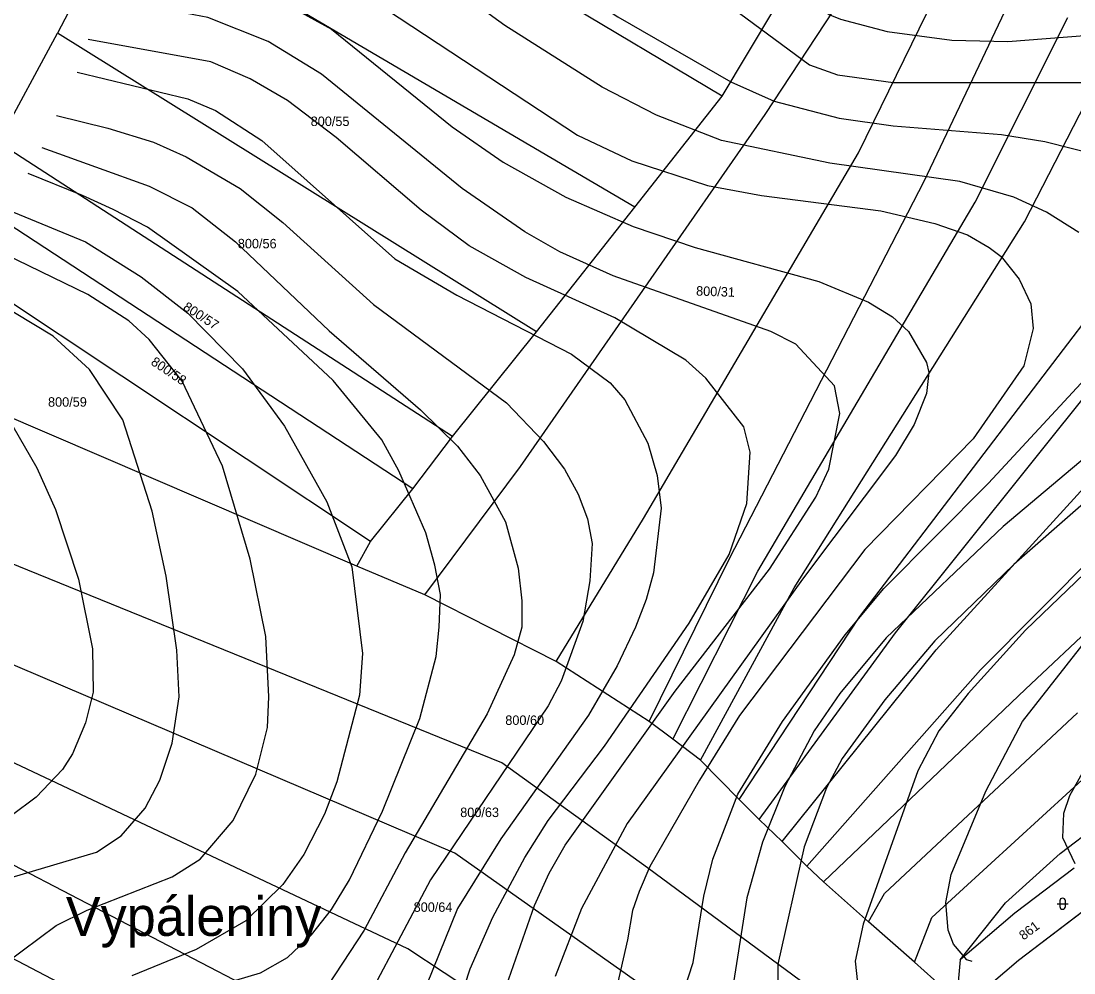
# Model space of a CAD drawing. Extents: x -555860 to -552701, y -1187050 to -1182291.
# Drawn here: x -553699.9 to -553511.2, y -1186168.8 to -1185998.1 of the extents above; entities that cross this region are included whole.
import ezdxf

# ---------------------------------------------------------------- set-up
doc = ezdxf.new("R2010")
doc.units = 0
for name, color, linetype in [('LEG_2b', 7, 'Continuous'), ('Level 25', 7, 'Continuous'), ('Level 28', 7, 'Continuous'), ('Level 30', 7, 'Continuous'), ('Level 40', 7, 'Continuous'), ('Level 41', 7, 'Continuous'), ('navrh_BV', 7, 'Continuous'), ('Parcelní čísla', 7, 'Continuous')]:
    doc.layers.add(name, color=color, linetype=linetype)

msp = doc.modelspace()

# ---------------------------------------------------------------- linework, layer by layer
at = {"layer": 'Level 25'}
for p, q in [((-553513.74, -1186155.88), (-553513.74, -1186156.88)), ((-553512.74, -1186156.88), (-553512.74, -1186155.88)), ((-553514.24, -1186156.38), (-553512.24, -1186156.38))]:
    msp.add_line(p, q, dxfattribs=at)
for centre, start, end in [((-553513.24, -1186155.88), 0, 180), ((-553513.24, -1186156.88), 180, 359.9879)]:
    msp.add_arc(centre, 0.5, start, end, dxfattribs=at)
at = {"layer": 'Level 28'}
msp.add_lwpolyline([(-553328.28, -1186046.67), (-553349.78, -1186052.91), (-553369.03, -1186062.12), (-553372.88, -1186064.84), (-553397.54, -1186079.66), (-553429.45, -1186102.43), (-553464.42, -1186123.36), (-553483.34, -1186137.78), (-553521.16, -1186166.55), (-553526.06, -1186170.75), (-553530.96, -1186179.67), (-553552.42, -1186229.64), (-553555.07, -1186234.96), (-553582.79, -1186268.92), (-553596.76, -1186277.4), (-553636.33, -1186305.38), (-553674.91, -1186335.85)], dxfattribs=at)
at = {"layer": 'Level 30'}
msp.add_lwpolyline([(-553328.28, -1186046.67), (-553349.78, -1186052.91), (-553369.03, -1186062.12), (-553372.88, -1186064.84), (-553397.54, -1186079.66), (-553429.45, -1186102.43), (-553464.42, -1186123.36), (-553483.34, -1186137.78), (-553521.16, -1186166.55), (-553526.06, -1186170.75), (-553530.96, -1186179.67), (-553552.42, -1186229.64), (-553555.07, -1186234.96), (-553582.79, -1186268.92), (-553596.76, -1186277.4), (-553636.33, -1186305.38), (-553674.91, -1186335.85)], dxfattribs=at)
at = {"layer": 'Level 40'}
for points in [[(-553573.69, -1185994.89), (-553558.58, -1186005.99), (-553553.59, -1186007.79), (-553543.6, -1186009.18), (-553500.34, -1186009.18)], [(-553613.35, -1186172.24), (-553607.9, -1186156.7), (-553605.25, -1186150.89), (-553602.4, -1186145.89), (-553582.7, -1186118.3), (-553565.79, -1186096.39), (-553557.47, -1186083.5), (-553555.11, -1186078.5), (-553553.17, -1186068.52), (-553554.14, -1186063.53), (-553561.07, -1186056.04), (-553565.51, -1186053.82), (-553593.8, -1186043.84), (-553603.37, -1186039.54), (-553609.6, -1186035.94), (-553620.84, -1186028.17), (-553646.07, -1186007.65), (-553655.64, -1186001.83), (-553666.45, -1185997.53), (-553671.45, -1185996.56), (-553684.92, -1185996.24)], [(-553668.67, -1186172.24), (-553657.03, -1186168.77), (-553652.17, -1186166), (-553647.87, -1186161.98), (-553644.27, -1186157.4), (-553641.08, -1186152.1), (-553635.12, -1186139.79), (-553628.46, -1186123.15), (-553625.55, -1186112.06), (-553624.99, -1186106.8), (-553624.72, -1186100.97), (-553625.73, -1186095.67), (-553627.35, -1186089.87), (-553632.21, -1186078.78), (-553635.26, -1186073.24), (-553643.99, -1186062.56), (-553661.05, -1186046.61), (-553677.27, -1186035.1), (-553683.39, -1186031.92), (-553688.92, -1186029.42), (-553698.68, -1186025.49)], [(-553509.49, -1186084.61), (-553521.97, -1186095.56), (-553536.12, -1186109.28), (-553545.13, -1186119.82), (-553552.76, -1186130.36), (-553555.53, -1186135.63), (-553559.55, -1186146.17), (-553564.26, -1186167.24), (-553564.26, -1186172.51)]]:
    msp.add_lwpolyline(points, dxfattribs=at)
at = {"layer": 'Level 41'}
for points in [[(-553699.45, -1185841.12), (-553692.66, -1185856.65), (-553674.5, -1185883.28), (-553664.38, -1185901.02), (-553658.14, -1185916.55), (-553653.56, -1185930.7), (-553649.12, -1185938.46), (-553646.06, -1185941.58), (-553639.14, -1185947.89), (-553625.14, -1185957.46), (-553615.15, -1185963), (-553592.55, -1185973.26), (-553575.49, -1185982.55), (-553561.21, -1185992.26), (-553558.03, -1185995.03), (-553554.97, -1185997.02), (-553553.03, -1185997.8), (-553544.71, -1186000.02), (-553533.07, -1186001.55), (-553523.08, -1186001.83), (-553494.8, -1185999.61)], [(-553728.85, -1185851.38), (-553730.93, -1185862.06), (-553731.9, -1185864.7), (-553732.87, -1185873.29), (-553738, -1185886.6), (-553738.56, -1185890.76), (-553735.92, -1185895.48), (-553730.51, -1185902.55), (-553712.21, -1185920.71), (-553704.58, -1185930.28), (-553681.71, -1185949), (-553675.61, -1185952.74), (-553638.58, -1185970.49), (-553621.67, -1185979.5), (-553606.97, -1185988.24), (-553592.97, -1185997.39), (-553572.72, -1186009.04), (-553564.96, -1186012.5), (-553553.31, -1186015.55), (-553543.6, -1186016.94), (-553524.19, -1186018.47), (-553516.43, -1186019.71), (-553506.72, -1186022.21)], [(-553652.59, -1185984.08), (-553600.18, -1186018.6), (-553590.47, -1186023.18), (-553576.88, -1186027.62), (-553567.18, -1186029.42), (-553545.82, -1186032.19), (-553536.12, -1186034.41), (-553530.29, -1186036.49), (-553526.41, -1186038.71), (-553524.27, -1186040.34), (-553521, -1186044.39), (-553518.92, -1186048.83), (-553518.51, -1186053.27), (-553520.17, -1186059.93), (-553529.29, -1186073.04), (-553548.7, -1186092.86), (-553571.13, -1186122.66), (-553578.35, -1186134.21), (-553587.23, -1186149.74), (-553589.11, -1186154.21), (-553590.32, -1186157.58), (-553591.22, -1186162.86), (-553594.63, -1186177.78)], [(-553510.33, -1186036.07), (-553516.1, -1186032.42), (-553521.97, -1186029.7), (-553531.68, -1186026.92), (-553554.97, -1186023.59), (-553574.39, -1186019.57), (-553586.03, -1186015), (-553595.74, -1186010.01), (-553613.21, -1185998.91), (-553624.86, -1185990.46)], [(-553657.03, -1185992.54), (-553644.27, -1185999.61), (-553622.64, -1186017.08), (-553613.49, -1186023.46), (-553602.25, -1186029.69), (-553590.19, -1186034.97), (-553579.1, -1186038.71), (-553556.92, -1186044.81), (-553548.04, -1186048.55), (-553543.74, -1186051.19), (-553540.83, -1186053.82), (-553537.64, -1186059.37), (-553537.23, -1186061.17), (-553537.64, -1186064.92), (-553539.86, -1186070.46), (-553543.19, -1186076.01), (-553559.83, -1186098.19), (-553591.3, -1186142.01), (-553599.48, -1186157.26), (-553604.2, -1186169.46)], [(-553624.86, -1186184.72), (-553619.45, -1186168.08), (-553615.34, -1186158.78), (-553609.6, -1186148.11), (-553605.45, -1186141.45), (-553595.32, -1186128.14), (-553580.19, -1186106.06), (-553573, -1186093.76), (-553569.81, -1186084.61), (-553569.26, -1186075.45), (-553570.36, -1186070.88), (-553577.16, -1186062.14), (-553580.76, -1186058.95), (-553593.52, -1186051.33), (-553609.47, -1186044.12), (-553619.59, -1186038.43), (-553628.19, -1186032.05), (-553643.44, -1186019.02), (-553652.17, -1186012.36), (-553658.83, -1186008.48), (-553665.9, -1186005.43), (-553687.87, -1186001.43)], [(-553689.88, -1186007.28), (-553670.06, -1186012.09), (-553665.07, -1186014.17), (-553656.75, -1186019.57), (-553632.9, -1186040.79), (-553621.81, -1186047.31), (-553601.29, -1186057.84), (-553594.35, -1186062.97), (-553591.72, -1186066.03), (-553587.56, -1186073.79), (-553585.9, -1186079.61), (-553585.2, -1186085.44), (-553586.59, -1186097.08), (-553587.86, -1186101.85), (-553589.78, -1186106.79), (-553593.06, -1186113.74), (-553598.23, -1186122.6), (-553613.9, -1186144.78), (-553621.67, -1186157.26), (-553643.71, -1186211.61)], [(-553693.6, -1186015.09), (-553684.38, -1186017.32), (-553676.16, -1186019.85), (-553670.34, -1186022.49), (-553660.63, -1186028.17), (-553653.01, -1186034.27), (-553636.78, -1186048.97), (-553612.93, -1186066.58), (-553606.28, -1186073.51), (-553602.53, -1186078.5), (-553600.04, -1186082.94), (-553598.37, -1186087.38), (-553597.54, -1186091.82), (-553597.96, -1186098.47), (-553599.25, -1186105.81), (-553603.09, -1186116.5), (-553605.45, -1186120.93), (-553626.52, -1186152.13), (-553642.47, -1186182.22)], [(-553696.2, -1186020.79), (-553676.99, -1186027.76), (-553669.23, -1186031.64), (-553661.46, -1186037.74), (-553644.69, -1186053.68), (-553628.32, -1186067.83), (-553621.67, -1186074.34), (-553617.65, -1186079.61), (-553613.07, -1186087.93), (-553610.85, -1186096.25), (-553610.14, -1186102.1), (-553610.16, -1186106.79), (-553611.55, -1186111.78), (-553616.4, -1186122.32), (-553631.1, -1186147.28), (-553638.45, -1186161.14), (-553646.21, -1186172.93)], [(-553701.29, -1186032.39), (-553688.36, -1186037.74), (-553678.38, -1186043.98), (-553670.06, -1186050.5), (-553660.21, -1186060.48), (-553652.73, -1186070.74), (-553645.1, -1186084.33), (-553640.66, -1186095.98), (-553638.72, -1186111.5), (-553639.28, -1186118.99), (-553643.3, -1186134.52), (-553645.52, -1186140.34), (-553649.26, -1186147.55), (-553653.01, -1186152.96), (-553659.66, -1186159.48), (-553668.53, -1186164.61), (-553680.04, -1186169.32)], [(-553711.38, -1186174.46), (-553702.78, -1186167.11), (-553693.63, -1186160.31), (-553688.08, -1186157.54), (-553672.83, -1186151.58), (-553667.84, -1186148.39), (-553661.88, -1186141.45), (-553657.86, -1186133.14), (-553655.78, -1186124.82), (-553655.5, -1186119.27), (-553656.06, -1186108.46), (-553658.83, -1186094.59), (-553663.82, -1186077.95), (-553671.03, -1186062.7), (-553676.99, -1186055.21), (-553680.6, -1186051.88), (-553687.95, -1186047.17), (-553704.86, -1186038.99)], [(-553722.11, -1186042.11), (-553714.98, -1186053.27), (-553701.4, -1186070.74), (-553697.1, -1186078.23), (-553693.77, -1186085.71), (-553689.61, -1186098.19), (-553687.11, -1186110.67), (-553686.98, -1186118.44), (-553688.36, -1186123.98), (-553690.72, -1186129.53), (-553692.52, -1186132.3), (-553697.24, -1186137.29), (-553701.67, -1186140.62), (-553712.49, -1186146.45), (-553733.15, -1186154.49), (-553743.27, -1186159.9), (-553748.26, -1186163.64), (-553753.53, -1186168.91)], [(-553701.67, -1186151.71), (-553686.42, -1186147.14), (-553681.98, -1186144.23), (-553677.69, -1186139.24), (-553675.05, -1186134.24), (-553672.83, -1186127.59), (-553671.58, -1186119.27), (-553672, -1186110.95), (-553673.94, -1186097.64), (-553676.44, -1186085.99), (-553681.71, -1186069.63), (-553687.67, -1186060.62), (-553694.19, -1186054.66), (-553707.77, -1186046.47)], [(-553585.76, -1186186.38), (-553579.44, -1186166.95), (-553577.57, -1186155.04), (-553575.91, -1186148.39), (-553571.47, -1186136.74), (-553563.43, -1186123.71), (-553552.2, -1186108.18), (-553545.27, -1186099.86), (-553526.55, -1186081), (-553509.22, -1186062.28)], [(-553503.95, -1186071.99), (-553523.92, -1186088.76), (-553544.85, -1186108.73), (-553553.17, -1186118.71), (-553557.75, -1186125.37), (-553563.02, -1186135.35), (-553567.04, -1186145.34), (-553569.81, -1186155.32), (-553573.55, -1186178.89)], [(-553501.87, -1186090.01), (-553519.89, -1186107.34), (-553530.16, -1186118.71), (-553535.42, -1186125.37), (-553539.17, -1186132.58), (-553549.01, -1186160.03), (-553550.4, -1186166.69), (-553549.84, -1186172.24)], [(-553529.45, -1186166.75), (-553530.43, -1186166.45), (-553532.79, -1186163.64), (-553533.76, -1186161.14), (-553534.18, -1186156.15), (-553533.2, -1186151.16), (-553526.97, -1186136.19), (-553520.45, -1186123.71), (-553507.83, -1186107.62)], [(-553504.5, -1186123.57), (-553511.99, -1186137.02), (-553513.1, -1186140.21), (-553513.24, -1186144.51), (-553511.06, -1186149.17)]]:
    msp.add_lwpolyline(points, dxfattribs=at)
at = {"layer": 'navrh_BV'}
for p, q in [((-553574.27, -1186011.58), (-553669.55, -1185954.79)), ((-553681.6, -1185977.59), (-553693.38, -1186000.29)), ((-553589.93, -1186031.52), (-553681.6, -1185977.59)), ((-553566.56, -1186014.89), (-553546.07, -1185983.76)), ((-553549.8, -1186021.77), (-553533.77, -1185988.84)), ((-553538.04, -1186026.86), (-553521.88, -1185992.82)), ((-553574.27, -1186011.58), (-553564.98, -1185996.15)), ((-553528.91, -1186030.63), (-553512.28, -1185997.48)), ((-553704, -1186019.94), (-553693.38, -1186000.29)), ((-553607.54, -1186053.84), (-553693.38, -1186000.29)), ((-553520.08, -1186034.14), (-553503.31, -1186001.47)), ((-553589.93, -1186031.52), (-553574.27, -1186011.58)), ((-553610.4, -1186078.02), (-553566.56, -1186014.89)), ((-553622.61, -1186072.65), (-553704, -1186019.94)), ((-553588.38, -1186087.3), (-553549.8, -1186021.77)), ((-553572.94, -1186094.49), (-553538.04, -1186026.86)), ((-553629.73, -1186081.99), (-553709.22, -1186029.91)), ((-553567.87, -1186096.75), (-553528.91, -1186030.63)), ((-553607.54, -1186053.84), (-553589.93, -1186031.52)), ((-553561.34, -1186099.73), (-553520.08, -1186034.14)), ((-553637.32, -1186091.44), (-553714.54, -1186040.11)), ((-553549.61, -1186104.92), (-553501.65, -1186042)), ((-553543.17, -1186107.8), (-553493.43, -1186045.58)), ((-553535.93, -1186110.84), (-553481.09, -1186050.75)), ((-553622.61, -1186072.65), (-553607.54, -1186053.84)), ((-553527.93, -1186114.46), (-553469.58, -1186055.56)), ((-553519.91, -1186117.91), (-553458.56, -1186060.26)), ((-553639.73, -1186095.86), (-553707.78, -1186066.65)), ((-553629.73, -1186081.99), (-553622.61, -1186072.65)), ((-553627.55, -1186100.98), (-553610.4, -1186078.02)), ((-553637.32, -1186091.44), (-553629.73, -1186081.99)), ((-553604, -1186112.95), (-553588.38, -1186087.3)), ((-553613.77, -1186131.11), (-553713.62, -1186090.51)), ((-553639.73, -1186095.86), (-553637.32, -1186091.44)), ((-553587.33, -1186123.71), (-553572.94, -1186094.49)), ((-553627.55, -1186100.98), (-553639.73, -1186095.86)), ((-553583.13, -1186126.91), (-553567.87, -1186096.75)), ((-553604, -1186112.95), (-553627.55, -1186100.98)), ((-553578.17, -1186130.65), (-553561.34, -1186099.73)), ((-553571.23, -1186137.69), (-553549.61, -1186104.92)), ((-553622.15, -1186147.32), (-553715.92, -1186107.39)), ((-553567.65, -1186141.31), (-553543.17, -1186107.8)), ((-553563.53, -1186145.23), (-553535.93, -1186110.84)), ((-553587.33, -1186123.71), (-553604, -1186112.95)), ((-553559.1, -1186149.68), (-553527.93, -1186114.46)), ((-553556.11, -1186152.45), (-553519.91, -1186117.91)), ((-553630.6, -1186164.49), (-553719.12, -1186122.71)), ((-553583.13, -1186126.91), (-553587.33, -1186123.71)), ((-553545.15, -1186154.56), (-553510.56, -1186122.19)), ((-553578.17, -1186130.65), (-553583.13, -1186126.91)), ((-553536.65, -1186158.86), (-553501.14, -1186126.3)), ((-553587.64, -1186149.95), (-553613.77, -1186131.11)), ((-553578.17, -1186130.65), (-553571.23, -1186137.69)), ((-553513.7, -1186147.39), (-553491.56, -1186130.41)), ((-553639.59, -1186181.54), (-553724.72, -1186137.31)), ((-553567.65, -1186141.31), (-553571.23, -1186137.69)), ((-553483.34, -1186137.78), (-553521.16, -1186166.55)), ((-553563.53, -1186145.23), (-553567.65, -1186141.31)), ((-553559.1, -1186149.68), (-553563.53, -1186145.23)), ((-553544.71, -1186202.05), (-553622.15, -1186147.32)), ((-553523.46, -1186156.24), (-553513.7, -1186147.39)), ((-553537.64, -1186186.86), (-553587.64, -1186149.95)), ((-553556.11, -1186152.45), (-553559.1, -1186149.68)), ((-553511.19, -1186150.03), (-553521.79, -1186158.06)), ((-553646.69, -1186194.81), (-553730.14, -1186151.18)), ((-553548.02, -1186159.66), (-553556.11, -1186152.45)), ((-553548.02, -1186159.66), (-553545.15, -1186154.56)), ((-553531.6, -1186166.45), (-553523.46, -1186156.24)), ((-553539.78, -1186166.84), (-553548.02, -1186159.66)), ((-553539.78, -1186166.84), (-553536.65, -1186158.86)), ((-553521.79, -1186158.06), (-553531.6, -1186166.45)), ((-553551.72, -1186216.33), (-553630.6, -1186164.49)), ((-553532.26, -1186173.57), (-553539.78, -1186166.84)), ((-553531.6, -1186166.45), (-553532.26, -1186173.57)), ((-553521.16, -1186166.55), (-553526.06, -1186170.75))]:
    msp.add_line(p, q, dxfattribs=at)

# ---------------------------------------------------------------- texts
at = {"layer": 'LEG_2b'}
for s, p in [('800/55', (-553648.01, -1186016.96)), ('800/56', (-553661.07, -1186038.89)), ('800/59', (-553695.09, -1186067.28)), ('800/60', (-553613.13, -1186124.33)), ('800/63', (-553621.21, -1186140.85)), ('800/64', (-553629.56, -1186157.84))]:
    msp.add_text(s, height=1.7, dxfattribs=at).set_placement(p)
for s, rotation, p in [('800/31', 358, (-553578.95, -1186047.35)), ('800/57', 327, (-553671.02, -1186049.79)), ('800/58', 326, (-553676.8, -1186059.62)), ('861', 37, (-553520.24, -1186163))]:
    msp.add_text(s, height=1.7, rotation=rotation, dxfattribs=at).set_placement(p)
at = {"layer": 'Parcelní čísla'}
msp.add_text('Vypáleniny', height=7, dxfattribs=at).set_placement((-553691.91, -1186162.15))

doc.saveas('drawing.dxf')
